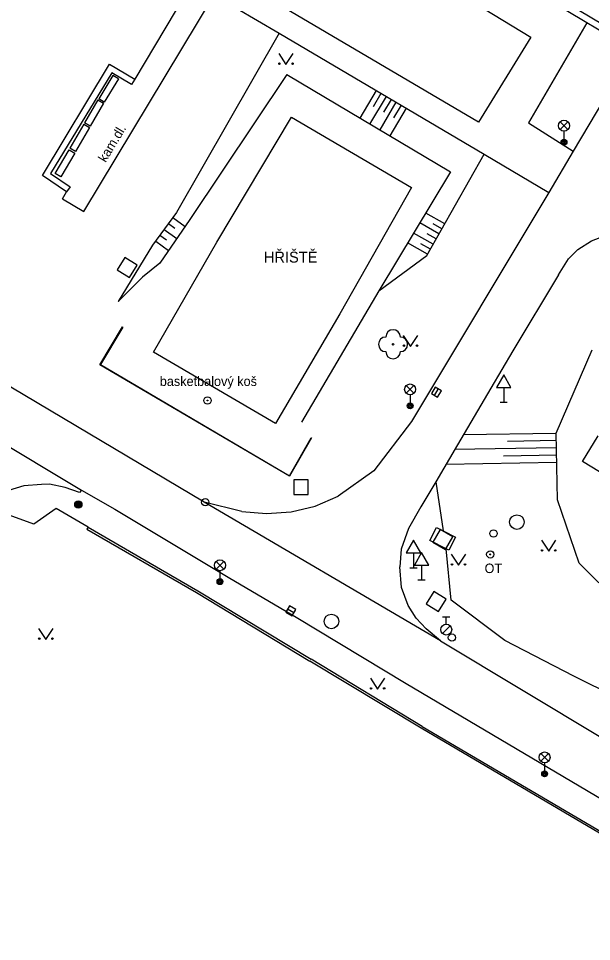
# Model space of a CAD drawing. Extents: x -600309 to -598967, y -1161267 to -1160292.
# Drawn here: x -600254.6 to -600215.3, y -1160921.9 to -1160858.6 of the extents above; entities that cross this region are included whole.
import ezdxf

# ---------------------------------------------------------------- set-up
doc = ezdxf.new("R2010")
doc.units = 0
for name, color, linetype in [('Level 10', 7, 'Continuous'), ('Level 11', 7, 'Continuous'), ('Level 14', 7, 'Continuous'), ('Level 15', 7, 'Continuous'), ('Level 22', 7, 'Continuous'), ('Level 25', 7, 'Continuous'), ('Level 26', 7, 'Continuous'), ('Level 27', 7, 'Continuous'), ('Level 28', 7, 'Continuous'), ('Level 33', 7, 'Continuous'), ('Level 34', 7, 'Continuous'), ('Level 36', 7, 'Continuous'), ('Level 40', 7, 'Continuous'), ('Level 41', 7, 'Continuous'), ('Level 42', 7, 'Continuous'), ('Level 53', 7, 'Continuous'), ('Level 7', 7, 'Continuous')]:
    doc.layers.add(name, color=color, linetype=linetype)

msp = doc.modelspace()

# ---------------------------------------------------------------- linework, layer by layer
at = {"layer": 'Level 10'}
for points in [[(-600197.58, -1160835.76), (-600216.56, -1160867.71)], [(-600241.89, -1160891.8), (-600286.9, -1160865.03)], [(-600216.56, -1160867.71), (-600218.24, -1160870.55)], [(-600218.24, -1160870.55), (-600227.65, -1160886.25), (-600230.23, -1160889.64), (-600232.7, -1160891.39)], [(-600216.87, -1160875.09), (-600216.23, -1160874.45), (-600215.31, -1160873.85), (-600214.29, -1160873.46), (-600213.2, -1160873.31), (-600212.1, -1160873.39), (-600211.05, -1160873.7199), (-600210.1, -1160874.26)], [(-600217.57, -1160876.18), (-600216.87, -1160875.09)], [(-600217.57, -1160876.18), (-600220.71, -1160881.4099)], [(-600220.71, -1160881.41), (-600222.2, -1160883.98)], [(-600222.2, -1160883.98), (-600224.51, -1160887.86), (-600225.99, -1160890.4), (-600227.02, -1160892.12), (-600227.86, -1160893.6), (-600228.37, -1160895.02)], [(-600254.26, -1160890.67), (-600255.83, -1160891.15)], [(-600252.51, -1160890.55), (-600253.04, -1160890.59), (-600254.26, -1160890.67)], [(-600251.42, -1160890.78), (-600252.51, -1160890.55)], [(-600250.43, -1160891.12), (-600251.42, -1160890.78)], [(-600250.3, -1160890.97), (-600250.43, -1160891.12)], [(-600250.3, -1160890.97), (-600248.02, -1160892.28), (-600240.13, -1160897.02), (-600235.56, -1160899.69), (-600228.03, -1160904.23)], [(-600239.3, -1160892.43), (-600237.61, -1160892.58), (-600235.9099, -1160892.46), (-600234.26, -1160892.06), (-600232.7, -1160891.39)], [(-600239.3, -1160892.43), (-600241.89, -1160891.8)], [(-600228.37, -1160895.02), (-600228.46, -1160896.24)], [(-600227.88, -1160898.89), (-600228.35, -1160897.66), (-600228.46, -1160896.24)], [(-600225.66, -1160901.31), (-600226.66, -1160900.49), (-600227.33, -1160899.76), (-600227.88, -1160898.89)], [(-600225.66, -1160901.31), (-600197.65, -1160918.15)], [(-600228.03, -1160904.23), (-600199.41, -1160921.16)]]:
    msp.add_lwpolyline(points, dxfattribs=at)
at = {"layer": 'Level 11'}
for points in [[(-600236.78, -1160846.19), (-600246.65, -1160862.77)], [(-600235.18, -1160846.69), (-600212.96, -1160859.93), (-600213.1599, -1160860.37), (-600215.62, -1160858.9)], [(-600215.62, -1160858.9), (-600235.4099, -1160847.07)], [(-600236.75, -1160849.36), (-600219.46, -1160859.87), (-600223.05, -1160865.71), (-600240.35, -1160855.52), (-600236.75, -1160849.36)], [(-600250.15, -1160871.84), (-600241.19, -1160856.9699), (-600236.74, -1160859.6)], [(-600215.62, -1160858.9), (-600219.63, -1160865.75), (-600216.56, -1160867.71)], [(-600236.74, -1160859.6), (-600222.68, -1160867.92)], [(-600252.9699, -1160869.37), (-600248.39, -1160861.74), (-600246.65, -1160862.77)], [(-600246.65, -1160862.77), (-600246.88, -1160863.13), (-600248.23, -1160862.33), (-600252.42, -1160869.23), (-600251.09, -1160870.1599)], [(-600236.21, -1160862.45), (-600224.99, -1160869.13)], [(-600241.02, -1160873.95), (-600235.9, -1160865.36), (-600227.66, -1160870.19), (-600232.58, -1160878.86)], [(-600222.68, -1160867.92), (-600218.24, -1160870.55)], [(-600251.33, -1160870.49), (-600252.9699, -1160869.37)], [(-600224.99, -1160869.13), (-600229.89, -1160877.3)], [(-600251.61, -1160870.9699), (-600251.33, -1160870.49)], [(-600251.09, -1160870.1599), (-600251.33, -1160870.49)], [(-600251.61, -1160870.9699), (-600250.15, -1160871.84)], [(-600232.58, -1160878.86), (-600236.98, -1160886.4), (-600245.37, -1160881.49), (-600241.02, -1160873.95)], [(-600247.49, -1160879.76), (-600247.46, -1160879.78), (-600249, -1160882.35), (-600236.04, -1160889.98), (-600234.54, -1160887.37), (-600234.51, -1160887.38)], [(-600262.93, -1160883.4), (-600250.3, -1160890.97)], [(-600210.08, -1160892.56), (-600215.92, -1160889), (-600214.85, -1160887.24)], [(-600225.66, -1160901.31), (-600241.89, -1160891.8)], [(-600224.64, -1160894.2), (-600225.1, -1160895.09), (-600225.28, -1160895), (-600226.39, -1160894.43), (-600225.93, -1160893.54), (-600225.49, -1160893.76), (-600224.64, -1160894.2)]]:
    msp.add_lwpolyline(points, dxfattribs=at)
at = {"layer": 'Level 14'}
for points in [[(-600236.74, -1160859.6), (-600243.78, -1160871.91)], [(-600236.21, -1160862.45), (-600242.86, -1160872.4), (-600244.93, -1160875.4), (-600246.12, -1160876.35), (-600247.78, -1160878.03)], [(-600229.89, -1160877.3), (-600226.61, -1160874.87), (-600222.68, -1160867.92)], [(-600243.78, -1160871.91), (-600245.42, -1160874.16)], [(-600245.42, -1160874.16), (-600247.78, -1160878.03)], [(-600229.89, -1160877.3), (-600235.21, -1160886.31)], [(-600190.17, -1160906.69), (-600195.12, -1160905.73), (-600208.06, -1160900.94), (-600213.45, -1160898.65), (-600216.15, -1160895.97), (-600217.64, -1160891.64), (-600217.72, -1160887.06), (-600215.26, -1160881.33)], [(-600225.99, -1160890.4), (-600225.49, -1160893.76)], [(-600168.15, -1160921.43), (-600172.65, -1160921.15), (-600178.38, -1160920), (-600187.23, -1160915.08), (-600195.17, -1160913.67), (-600200.53, -1160910.97), (-600201.98, -1160908.47), (-600204.78, -1160908.58), (-600210.76, -1160906.6), (-600216.52, -1160903.74), (-600221.25, -1160901.29), (-600224.94, -1160898.51), (-600225.28, -1160895)]]:
    msp.add_lwpolyline(points, dxfattribs=at)
at = {"layer": 'Level 15'}
for points in [[(-600230.09, -1160863.53), (-600231.21, -1160865.43)], [(-600229.75, -1160863.74), (-600230.29, -1160864.65)], [(-600229.4, -1160863.94), (-600230.53, -1160865.84)], [(-600228.7199, -1160864.35), (-600229.84, -1160866.25)], [(-600229.06, -1160864.15), (-600229.58, -1160865.03)], [(-600228.03, -1160864.76), (-600229.15, -1160866.6599)], [(-600228.37, -1160864.55), (-600228.88, -1160865.4099)], [(-600225.37, -1160872.69), (-600226.68, -1160871.95)], [(-600244.33, -1160872.67), (-600243.9, -1160872.98)], [(-600244.04, -1160872.26), (-600243.19, -1160872.88)], [(-600225.77, -1160873.38), (-600227.09, -1160872.63)], [(-600244.63, -1160873.07), (-600243.76, -1160873.7)], [(-600225.57, -1160873.03), (-600226.18, -1160872.69)], [(-600245.21, -1160873.88), (-600244.33, -1160874.53)], [(-600244.92, -1160873.47), (-600244.48, -1160873.79)], [(-600226.1599, -1160874.08), (-600227.51, -1160873.32)], [(-600225.96, -1160873.73), (-600226.59, -1160873.37)], [(-600226.55, -1160874.78), (-600227.92, -1160874)], [(-600226.36, -1160874.43), (-600227.01, -1160874.06)], [(-600217.72, -1160887.07), (-600224.11, -1160887.18)], [(-600217.71, -1160887.57), (-600221.06, -1160887.63)], [(-600217.7, -1160888.07), (-600224.7, -1160888.19)], [(-600217.68, -1160889.07), (-600225.29, -1160889.2)], [(-600217.69, -1160888.57), (-600221.35, -1160888.63)]]:
    msp.add_lwpolyline(points, dxfattribs=at)
at = {"layer": 'Level 22'}
msp.add_circle((-600228.92, -1160880.96), 0.05, dxfattribs=at)
for centre, start, end in [((-600228.92, -1160880.46), 0, 180), ((-600229.42, -1160880.96), 90, 270), ((-600228.42, -1160880.96), 270, 90), ((-600228.92, -1160881.46), 180, 0)]:
    msp.add_arc(centre, 0.5, start, end, dxfattribs=at)
at = {"layer": 'Level 25'}
for centre, radius in [((-600241.66, -1160884.82), 0.25), ((-600241.66, -1160884.82), 0.0303), ((-600250.52, -1160891.95), 0.25), ((-600250.52, -1160891.95), 0.2), ((-600250.52, -1160891.95), 0.15), ((-600250.52, -1160891.95), 0.1), ((-600250.52, -1160891.95), 0.05), ((-600222.25, -1160895.38), 0.25), ((-600222.25, -1160895.38), 0.0303)]:
    msp.add_circle(centre, radius, dxfattribs=at)
at = {"layer": 'Level 26'}
for points in [[(-600247.8594, -1160875.8371), (-600247.0129, -1160876.3694), (-600246.4806, -1160875.5229), (-600247.3271, -1160874.9906)], [(-600235.74, -1160891.27), (-600234.74, -1160891.27), (-600234.74, -1160890.27), (-600235.74, -1160890.27)], [(-600225.698, -1160893.6784), (-600226.1916, -1160894.548), (-600225.322, -1160895.0416), (-600224.8284, -1160894.172)], [(-600226.6592, -1160898.7777), (-600225.8122, -1160899.3093), (-600225.2806, -1160898.4623), (-600226.1276, -1160897.9307)]]:
    msp.add_lwpolyline(points, close=True, dxfattribs=at)
at = {"layer": 'Level 27'}
for p, q in [((-600226.0774, -1160884.4651), (-600225.8226, -1160884.0349)), ((-600236.1549, -1160899.1222), (-600235.7251, -1160899.3778))]:
    msp.add_line(p, q, dxfattribs=at)
for points in [[(-600225.8623, -1160884.5925), (-600225.6075, -1160884.1623), (-600226.0377, -1160883.9075), (-600226.2925, -1160884.3377)], [(-600236.2827, -1160899.3371), (-600235.8529, -1160899.5927), (-600235.5973, -1160899.1629), (-600236.0271, -1160898.9073)]]:
    msp.add_lwpolyline(points, close=True, dxfattribs=at)
for centre in [(-600220.42, -1160893.1599), (-600233.15, -1160899.98)]:
    msp.add_circle(centre, 0.5, dxfattribs=at)
at = {"layer": 'Level 28'}
for p, q in [((-600225.52, -1160899.665), (-600225.02, -1160899.665)), ((-600225.27, -1160900.165), (-600225.27, -1160899.665)), ((-600225.528, -1160900.812), (-600224.998, -1160900.282))]:
    msp.add_line(p, q, dxfattribs=at)
for centre, radius in [((-600241.81, -1160891.79), 0.25), ((-600222.03, -1160893.94), 0.25), ((-600225.27, -1160900.54), 0.375), ((-600224.88, -1160901.09), 0.25)]:
    msp.add_circle(centre, radius, dxfattribs=at)
at = {"layer": 'Level 33'}
for p, q in [((-600217.455, -1160866.22), (-600216.925, -1160865.69)), ((-600217.455, -1160865.69), (-600216.925, -1160866.22)), ((-600217.19, -1160866.33), (-600217.19, -1160867.08)), ((-600228.015, -1160884.32), (-600227.485, -1160883.79)), ((-600228.015, -1160883.79), (-600227.485, -1160884.32)), ((-600227.75, -1160884.43), (-600227.75, -1160885.18)), ((-600241.065, -1160896.39), (-600240.535, -1160895.86)), ((-600241.065, -1160895.86), (-600240.535, -1160896.39)), ((-600240.8, -1160896.5), (-600240.8, -1160897.25)), ((-600218.785, -1160909.58), (-600218.255, -1160909.05)), ((-600218.785, -1160909.05), (-600218.255, -1160909.58)), ((-600218.52, -1160909.69), (-600218.52, -1160910.44))]:
    msp.add_line(p, q, dxfattribs=at)
for centre, radius in [((-600217.19, -1160865.955), 0.375), ((-600217.19, -1160867.08), 0.2), ((-600217.19, -1160867.08), 0.1445), ((-600217.19, -1160867.08), 0.0876), ((-600227.75, -1160884.055), 0.375), ((-600227.75, -1160885.18), 0.2), ((-600227.75, -1160885.18), 0.1445), ((-600227.75, -1160885.18), 0.0876), ((-600240.8, -1160896.125), 0.375), ((-600240.8, -1160897.25), 0.2), ((-600240.8, -1160897.25), 0.1445), ((-600240.8, -1160897.25), 0.0876), ((-600218.52, -1160909.315), 0.375), ((-600218.52, -1160910.44), 0.2), ((-600218.52, -1160910.44), 0.1445), ((-600218.52, -1160910.44), 0.0876)]:
    msp.add_circle(centre, radius, dxfattribs=at)
at = {"layer": 'Level 34'}
for p, q in [((-600221.33, -1160883.922), (-600221.33, -1160884.94)), ((-600221.58, -1160884.94), (-600221.08, -1160884.94)), ((-600227.52, -1160895.272), (-600227.52, -1160896.29)), ((-600226.96, -1160896.112), (-600226.96, -1160897.13)), ((-600227.77, -1160896.29), (-600227.27, -1160896.29)), ((-600227.21, -1160897.13), (-600226.71, -1160897.13))]:
    msp.add_line(p, q, dxfattribs=at)
for points in [[(-600221.83, -1160883.922), (-600220.83, -1160883.922), (-600221.33, -1160883.056)], [(-600228.02, -1160895.272), (-600227.02, -1160895.272), (-600227.52, -1160894.406)], [(-600227.46, -1160896.112), (-600226.46, -1160896.112), (-600226.96, -1160895.246)]]:
    msp.add_lwpolyline(points, close=True, dxfattribs=at)
at = {"layer": 'Level 36'}
for points in [[(-600236.77, -1160861), (-600236.27, -1160861.75), (-600235.77, -1160861)], [(-600228.23, -1160880.35), (-600227.73, -1160881.1), (-600227.23, -1160880.35)], [(-600218.74, -1160894.4099), (-600218.24, -1160895.1599), (-600217.74, -1160894.4099)], [(-600224.93, -1160895.37), (-600224.43, -1160896.12), (-600223.93, -1160895.37)], [(-600253.25, -1160900.46), (-600252.75, -1160901.21), (-600252.25, -1160900.46)], [(-600230.48, -1160903.88), (-600229.98, -1160904.63), (-600229.48, -1160903.88)]]:
    msp.add_lwpolyline(points, dxfattribs=at)
for centre in [(-600236.7202, -1160861.6998), (-600235.8208, -1160861.6998), (-600228.1802, -1160881.0498), (-600227.2808, -1160881.0498), (-600218.6902, -1160895.1097), (-600217.7908, -1160895.1097), (-600224.8802, -1160896.0698), (-600223.9808, -1160896.0698), (-600253.2002, -1160901.1598), (-600252.3008, -1160901.1598), (-600230.4302, -1160904.5798), (-600229.5308, -1160904.5798)]:
    msp.add_circle(centre, 0.05, dxfattribs=at)
at = {"layer": 'Level 53'}
for points in [[(-600248.15, -1160862.51), (-600249.12, -1160864.1)], [(-600247.77, -1160862.74), (-600248.15, -1160862.51)], [(-600247.77, -1160862.74), (-600248.74, -1160864.33), (-600249.12, -1160864.1)], [(-600249.18, -1160864.19), (-600250.09, -1160865.75)], [(-600249.18, -1160864.19), (-600248.79, -1160864.42), (-600249.7, -1160865.98), (-600250.09, -1160865.75)], [(-600250.15, -1160865.86), (-600251.11, -1160867.49)], [(-600250.15, -1160865.86), (-600249.76, -1160866.09), (-600250.72, -1160867.72), (-600251.11, -1160867.49)], [(-600251.73, -1160869.46), (-600252.12, -1160869.23), (-600251.16, -1160867.62)], [(-600251.16, -1160867.62), (-600250.77, -1160867.85), (-600251.73, -1160869.46)]]:
    msp.add_lwpolyline(points, dxfattribs=at)
at = {"layer": 'Level 7'}
for points in [[(-600234.51, -1160887.38), (-600236.03, -1160890.02), (-600249.04, -1160882.36), (-600247.49, -1160879.76)], [(-600252.04, -1160892.22), (-600253.58, -1160893.3), (-600256.54, -1160892.24)], [(-600249.85, -1160893.51), (-600252.04, -1160892.22)], [(-600249.85, -1160893.51), (-600249.93, -1160893.64)], [(-600249.85, -1160893.51), (-600242.33, -1160897.87), (-600234.55, -1160902.58)], [(-600249.93, -1160893.64), (-600242.41, -1160898), (-600234.63, -1160902.71)], [(-600227, -1160907.31), (-600234.63, -1160902.71)], [(-600226.92, -1160907.18), (-600234.55, -1160902.58)], [(-600202.13, -1160921.95), (-600227, -1160907.31)], [(-600226.92, -1160907.18), (-600202.05, -1160921.82), (-600202.13, -1160921.95)]]:
    msp.add_lwpolyline(points, dxfattribs=at)

# ---------------------------------------------------------------- texts
at = {"layer": 'Level 40'}
msp.add_text('kam.dl.', height=0.65, rotation=59.003595, dxfattribs=at).set_placement((-600248.65, -1160868.52))
at = {"layer": 'Level 41'}
msp.add_text('HŘIŠTĚ', height=0.75, dxfattribs=at).set_placement((-600237.79, -1160875.35))
at = {"layer": 'Level 42'}
for s, p in [('basketbalový koš', (-600244.93, -1160883.82)), ('OT', (-600222.64, -1160896.66))]:
    msp.add_text(s, height=0.65, dxfattribs=at).set_placement(p)

doc.saveas('drawing.dxf')
